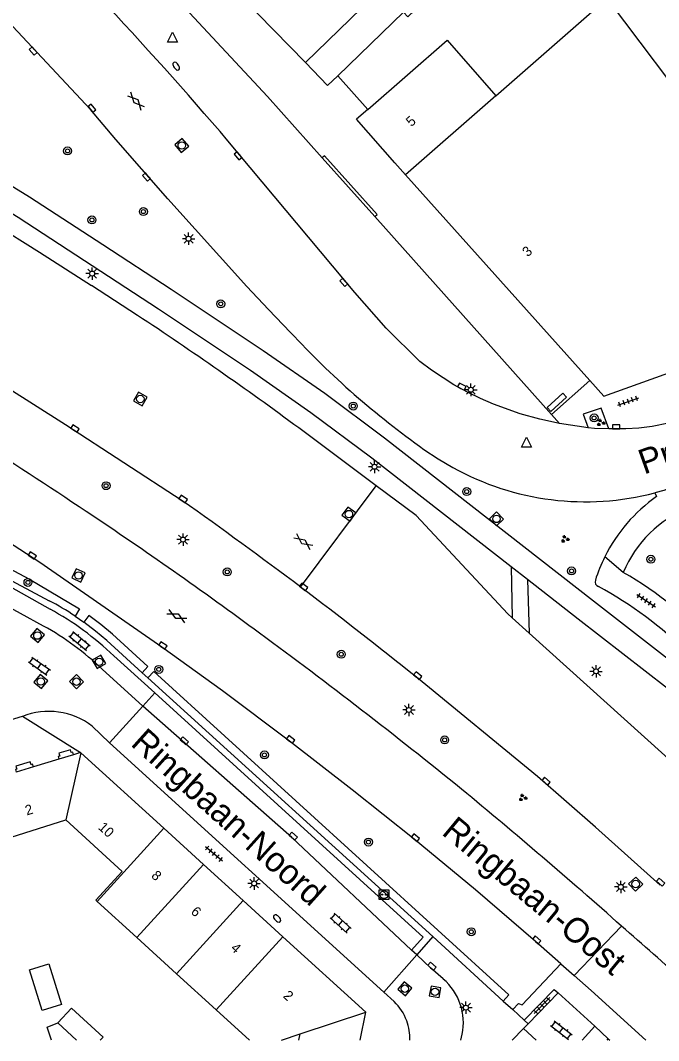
# Model space of a CAD drawing. Extents: x 132999 to 136000, y 398499 to 400501.
# Drawn here: x 134380.8 to 134445.1, y 398500 to 398602.7 of the extents above; entities that cross this region are included whole.
import ezdxf

# ---------------------------------------------------------------- set-up
doc = ezdxf.new("R2010")
doc.units = 0
for name, color, linetype in [('gg-afsc-erfafscheiding', 7, 'Continuous'), ('gg-afsc-hekwerk', 7, 'Continuous'), ('gg-afsc-muur', 7, 'Continuous'), ('gg-anno-huisnummerreeks BGT', 7, 'Continuous'), ('gg-anno-openbare ruimte label', 7, 'Continuous'), ('gg-bbg-bijgebouw', 7, 'Continuous'), ('gg-bbg-gedigitaliseerde bebouwing', 7, 'Continuous'), ('gg-bbg-hoofdgebouw', 7, 'Continuous'), ('gg-bbg-tussenscheiding', 7, 'Continuous'), ('gg-knt-verharding', 7, 'Continuous'), ('gg-knt-verharding nz', 7, 'Continuous'), ('gt-grn-groengrens', 7, 'Continuous'), ('gt-grn-weggrens', 7, 'Continuous'), ('gt-symb-boom', 7, 'Continuous'), ('gt-symb-brandkraan', 7, 'Continuous'), ('gt-symb-gesloten verharding', 7, 'Continuous'), ('gt-symb-groenvak', 7, 'Continuous'), ('gt-symb-klinker verharding', 7, 'Continuous'), ('gt-symb-kolk', 7, 'Continuous'), ('gt-symb-laadpunt elektrisch vervoer', 7, 'Continuous'), ('gt-symb-lichtmast', 7, 'Continuous'), ('gt-symb-rioolschacht', 7, 'Continuous'), ('gt-symb-tegel verharding', 7, 'Continuous'), ('gt-symb-waterafsluiter', 7, 'Continuous')]:
    doc.layers.add(name, color=color, linetype=linetype)

# ---------------------------------------------------------------- blocks, each defined once
blk = doc.blocks.new('gt0-KOLK')
at = {"layer": 'gt-symb-kolk'}
blk.add_lwpolyline([(0, 0), (0.37, 0), (0.37, 0.4), (-0.38, 0.4), (-0.38, 0), (0, 0)], dxfattribs=at)
blk = doc.blocks.new('gt0-BOOM')
at = {"layer": 'gt-symb-boom'}
for radius in [0.4, 0.2]:
    blk.add_circle((0, 0), radius, dxfattribs=at)
blk = doc.blocks.new('gt0-TEG1')
at = {"layer": 'gt-symb-tegel verharding'}
for p, q in [((-1.12, 0), (1.12, 0)), ((-0.9, -0.25), (-0.9, 0.25)), ((-0.45, -0.25), (-0.45, 0.25)), ((0, -0.25), (0, 0.25)), ((0.45, -0.25), (0.45, 0.25)), ((0.9, -0.25), (0.9, 0.25))]:
    blk.add_line(p, q, dxfattribs=at)
blk = doc.blocks.new('gt0-GESVH1')
at = {"layer": 'gt-symb-gesloten verharding'}
for p, q in [((-0.99, -0.26), (0.01, 0.24)), ((0.01, -0.26), (-0.99, 0.24)), ((0.01, 0.24), (1.01, -0.26)), ((1.01, 0.24), (0.01, -0.26))]:
    blk.add_line(p, q, dxfattribs=at)
blk = doc.blocks.new('gt0-LMAST')
at = {"layer": 'gt-symb-lichtmast'}
for p, q in [((-0.18, 0.17), (-0.45, 0.44)), ((-0.01, 0.25), (-0.01, 0.62)), ((0.17, 0.17), (0.44, 0.44)), ((-0.26, 0), (-0.63, 0)), ((-0.18, -0.18), (-0.45, -0.45)), ((-0.01, -0.25), (-0.01, -0.63)), ((0.44, -0.45), (0.17, -0.18)), ((0.24, 0), (0.62, 0))]:
    blk.add_line(p, q, dxfattribs=at)
blk.add_circle((-0.01, 0), 0.25, dxfattribs=at)
blk = doc.blocks.new('gt0-RS')
at = {"layer": 'gt-symb-rioolschacht'}
blk.add_lwpolyline([(-0.5, -0.5), (0.5, -0.5), (0.5, 0.5), (-0.5, 0.5)], close=True, dxfattribs=at)
blk.add_circle((0, 0), 0.375, dxfattribs=at)
blk = doc.blocks.new('gt0-KL1')
at = {"layer": 'gt-symb-klinker verharding'}
for p, q in [((-1.15, 0.3), (1.15, 0.3)), ((-1, -0.3), (-1, 0.3)), ((-0.5, 0.3), (-0.5, 0.45)), ((0, -0.3), (0, 0.3)), ((0.5, 0.3), (0.5, 0.45)), ((1, -0.3), (1, 0.3)), ((-1.15, -0.3), (1.15, -0.3)), ((-0.5, -0.45), (-0.5, -0.3)), ((0.5, -0.45), (0.5, -0.3))]:
    blk.add_line(p, q, dxfattribs=at)
blk = doc.blocks.new('gt0-BR')
at = {"layer": 'gt-symb-brandkraan'}
for centre, radius, start, end in [((-0.24, 0), 0.206, 107.5669, 252.4331), ((0.6, -2.66), 3, 106.892, 107.5669), ((0, -0.69), 0.938, 73.108, 106.892), ((-0.6, -2.66), 3, 72.4331, 73.108), ((0.24, 0), 0.206, 287.567, 72.4331), ((0.6, 2.66), 3, 252.4331, 253.108), ((0, 0.69), 0.938, 253.108, 286.8921), ((-0.6, 2.66), 3, 286.8921, 287.567)]:
    blk.add_arc(centre, radius, start, end, dxfattribs=at)
blk = doc.blocks.new('gt0-WAFSL')
at = {"layer": 'gt-symb-waterafsluiter'}
for p, q in [((-0.5, -0.33), (0, 0.67)), ((0, 0.67), (0.5, -0.33)), ((0.5, -0.33), (-0.5, -0.33))]:
    blk.add_line(p, q, dxfattribs=at)
blk = doc.blocks.new('gt0-GRVAK')
at = {"layer": 'gt-symb-groenvak'}
for p, q in [((-0.11, 0.19), (-0.23, 0.24)), ((-0.18, 0.15), (0.09, 0.15)), ((-0.09, 0.21), (-0.16, 0.32)), ((-0.05, 0.21), (-0.05, 0.39)), ((0, 0.21), (0.06, 0.32)), ((0.01, 0.19), (0.13, 0.24)), ((0.26, -0.05), (0.2, 0.06)), ((0.3, -0.05), (0.3, 0.13)), ((0.35, -0.05), (0.41, 0.06)), ((-0.24, -0.23), (-0.36, -0.18)), ((-0.32, -0.26), (-0.05, -0.26)), ((-0.23, -0.21), (-0.29, -0.09)), ((-0.18, -0.2), (-0.18, -0.02)), ((-0.14, -0.21), (-0.07, -0.09)), ((-0.12, -0.23), (0, -0.18)), ((0.24, -0.07), (0.12, -0.02)), ((0.17, -0.11), (0.44, -0.11)), ((0.37, -0.07), (0.49, -0.02))]:
    blk.add_line(p, q, dxfattribs=at)
blk = doc.blocks.new('gt0-LEV')
at = {"layer": 'gt-symb-laadpunt elektrisch vervoer'}
blk.add_lwpolyline([(-0.49, 0.5), (0.49, 0.5), (0.49, -0.5), (-0.49, -0.5)], close=True, dxfattribs=at)
for centre, radius in [((0, 0), 0.393), ((-0.19, 0), 0.0566), ((0.19, 0), 0.0566)]:
    blk.add_circle(centre, radius, dxfattribs=at)

msp = doc.modelspace()

# ---------------------------------------------------------------- linework, layer by layer
at = {"layer": 'gg-afsc-erfafscheiding'}
msp.add_lwpolyline([(134383.93, 398500), (134383.51, 398501.33), (134384.57, 398501.74)], dxfattribs=at)
at = {"layer": 'gg-afsc-hekwerk'}
msp.add_line((134415.79, 398593.74), (134412.75, 398597.14), dxfattribs=at)
at = {"layer": 'gg-afsc-muur'}
msp.add_line((134411.2, 398588.86), (134416.48, 398582.95), dxfattribs=at)
for points in [[(134416.48, 398582.95), (134416.71, 398583.15), (134411.43, 398589.06), (134411.2, 398588.86)], [(134433.84, 398563.74), (134434.2, 398563.33), (134435.8, 398564.75), (134435.43, 398565.16), (134433.84, 398563.74)]]:
    msp.add_lwpolyline(points, dxfattribs=at)
at = {"layer": 'gg-bbg-bijgebouw'}
msp.add_line((134384.57, 398501.74), (134386.47, 398500), dxfattribs=at)
for points in [[(134420.75, 398609.41), (134423.46, 398606.61), (134419.82, 398603.08), (134419.37, 398603.55), (134412.75, 398597.14)], [(134412.75, 398597.14), (134411.74, 398596.16), (134409.51, 398598.46)], [(134383.67, 398507.68), (134384.94, 398503.6), (134382.99, 398502.99), (134381.72, 398507.08), (134383.67, 398507.68)], [(134388.84, 398500), (134389.13, 398500.32), (134385.95, 398503.24), (134384.57, 398501.74)]]:
    msp.add_lwpolyline(points, dxfattribs=at)
at = {"layer": 'gg-bbg-gedigitaliseerde bebouwing'}
for p, q in [((134377.87, 398519.82), (134385.38, 398522.18)), ((134388.4, 398514.09), (134388.53, 398513.96)), ((134388.53, 398513.96), (134392.52, 398510.33)), ((134392.52, 398510.33), (134396.52, 398506.69)), ((134396.52, 398506.69), (134400.52, 398503.05)), ((134400.52, 398503.05), (134403.86, 398500)), ((134407.11, 398500), (134408.96, 398500.66))]:
    msp.add_line(p, q, dxfattribs=at)
at = {"layer": 'gg-bbg-hoofdgebouw'}
for p, q in [((134409.51, 398598.46), (134399.08, 398609.23)), ((134415.79, 398593.74), (134414.66, 398592.75)), ((134438.12, 398566.45), (134419.59, 398587.15)), ((134386.14, 398528.75), (134384.69, 398528.31)), ((134386.87, 398528.97), (134386.14, 398528.75)), ((134386.9, 398528.95), (134386.87, 398528.97)), ((134386.9, 398528.95), (134395.25, 398521.34)), ((134382.11, 398527.53), (134380.38, 398527.01)), ((134384.69, 398528.31), (134382.11, 398527.53)), ((134395.25, 398521.34), (134399.24, 398517.7)), ((134403.23, 398514.07), (134399.24, 398517.7)), ((134407.23, 398510.42), (134403.23, 398514.07)), ((134415.58, 398502.81), (134407.23, 398510.42)), ((134415, 398500), (134415.58, 398502.81)), ((134408.83, 398500), (134408.96, 398500.66))]:
    msp.add_line(p, q, dxfattribs=at)
for points in [[(134428.67, 398595.1), (134439.95, 398605.03), (134440.21, 398604.73), (134440.07, 398604.61), (134449.25, 398592.45), (134499.54, 398610.49), (134507.12, 398589.1)], [(134415.79, 398593.74), (134423.76, 398600.71), (134428.67, 398595.1)], [(134419.59, 398587.15), (134418.5, 398588.36), (134414.66, 398592.75)], [(134438.12, 398566.45), (134439.54, 398564.87), (134478.34, 398578.78)], [(134385.38, 398522.18), (134391.05, 398517), (134388.4, 398514.09)]]:
    msp.add_lwpolyline(points, dxfattribs=at)
at = {"layer": 'gg-bbg-tussenscheiding'}
for p, q in [((134420.75, 398609.41), (134409.51, 398598.46)), ((134428.67, 398595.1), (134419.59, 398587.15)), ((134386.9, 398528.95), (134385.38, 398522.18)), ((134395.25, 398521.34), (134388.53, 398513.96)), ((134399.24, 398517.7), (134392.52, 398510.33)), ((134403.23, 398514.07), (134396.52, 398506.69)), ((134407.23, 398510.42), (134400.52, 398503.05)), ((134408.96, 398500.66), (134415.58, 398502.81))]:
    msp.add_line(p, q, dxfattribs=at)
at = {"layer": 'gg-knt-verharding'}
for p, q in [((134416.48, 398582.95), (134434.27, 398563.02)), ((134392.6, 398573), (134387.96, 398576.02)), ((134342.56, 398566.17), (134383.7, 398544.26)), ((134434.27, 398563.02), (134438.12, 398566.45)), ((134397.09, 398554.34), (134385.36, 398561.98)), ((134416.64, 398555.83), (134408.84, 398561.66)), ((134437.96, 398561.68), (134435.08, 398562.11)), ((134444.68, 398555.12), (134444.86, 398554.76)), ((134430.22, 398547.67), (134430.32, 398542.55)), ((134431.87, 398546.39), (134430.22, 398547.67)), ((134378.38, 398546.45), (134383.79, 398543.42)), ((134431.87, 398546.39), (134432.02, 398541.01)), ((134436.95, 398542.42), (134431.87, 398546.39)), ((134386.31, 398542.71), (134387.21, 398542.09)), ((134432.02, 398541.01), (134430.32, 398542.55)), ((134445.95, 398535.41), (134436.95, 398542.42)), ((134452.12, 398522.83), (134432.02, 398541.01)), ((134390.2, 398538.72), (134394.35, 398534.98)), ((134393.07, 398537), (134393.63, 398536.49)), ((134393.63, 398536.49), (134422.33, 398510.43)), ((134393.14, 398533.64), (134394.35, 398534.98)), ((134393.14, 398533.64), (134389.79, 398529.94)), ((134376.35, 398531.24), (134381.01, 398532.62)), ((134388.04, 398531.64), (134389.79, 398529.94)), ((134389.79, 398529.94), (134417.39, 398504.84)), ((134422.33, 398510.43), (134429.42, 398503.95)), ((134420.71, 398508.59), (134420.18, 398509.08)), ((134435.23, 398507.69), (134436.57, 398506.51)), ((134417.39, 398504.84), (134418.44, 398503.89)), ((134429.42, 398503.95), (134430.37, 398503.08)), ((134431.92, 398501.66), (134434.94, 398504.76)), ((134434.94, 398504.76), (134438.64, 398501.41)), ((134430.37, 398503.08), (134431.53, 398502.02)), ((134431.53, 398502.02), (134431.92, 398501.66)), ((134430.3, 398500), (134431.45, 398501.18)), ((134431.45, 398501.18), (134431.92, 398501.66)), ((134437.37, 398500), (134438.64, 398501.41)), ((134438.64, 398501.41), (134439.99, 398500.14)), ((134425.15, 398500), (134425.28, 398500.6)), ((134439.87, 398500), (134439.99, 398500.14)), ((134439.99, 398500.14), (134440.14, 398500))]:
    msp.add_line(p, q, dxfattribs=at)
for points in [[(134370.75, 398630.8), (134389.51, 398612.44), (134405.7, 398595.03), (134411.2, 398588.86)], [(134430.22, 398547.67), (134416.18, 398558.61), (134410.03, 398563.18), (134403.98, 398567.44), (134394.71, 398573.63), (134380.57, 398582.86), (134372.58, 398587.72), (134364.03, 398592.76), (134354.64, 398598.21), (134343.86, 398604.31), (134333.41, 398610.29)], [(134438.5, 398544.23), (134417.46, 398560.63), (134411.45, 398565.13), (134405.26, 398569.43), (134396, 398575.6), (134389.12, 398580.12), (134381.71, 398584.92), (134374.16, 398589.53), (134365.43, 398594.67), (134356.02, 398600.15), (134339.01, 398609.73)], [(134332.16, 398608.08), (134347.83, 398599.67), (134359.36, 398593.28), (134364.09, 398590.59), (134368.79, 398587.86), (134373.46, 398585.08), (134378.11, 398582.25), (134382.72, 398579.37), (134387.96, 398576.02)], [(134408.01, 398571.29), (134405.79, 398573.58), (134403.62, 398575.91), (134395.65, 398584.74), (134390.43, 398590.72), (134387.86, 398593.74), (134376.59, 398605.8), (134374.6, 398607.8)], [(134435.08, 398562.11), (134433.09, 398562.54), (134431.12, 398563.09), (134428.44, 398564.07), (134427.12, 398564.63), (134425.83, 398565.26), (134424.46, 398566.02), (134423.36, 398566.7), (134422.18, 398567.5), (134421.03, 398568.36), (134417.64, 398571.73), (134414.48, 398575.31), (134401.7, 398590.59)], [(134435.23, 398507.69), (134432.67, 398509.95), (134426.61, 398515.14), (134420.46, 398520.24), (134414.21, 398525.22), (134407.9, 398530.13), (134401.17, 398535.18), (134395.04, 398539.59), (134382.76, 398548.1), (134373.52, 398554.09), (134365.11, 398559.3), (134358.29, 398563.39), (134350.7, 398567.75), (134344.77, 398571.05), (134330.63, 398578.7), (134320.55, 398584.02)], [(134385.36, 398561.98), (134376.39, 398567.65), (134367.9, 398572.87), (134363.28, 398575.6)], [(134440.04, 398561.57), (134439.26, 398563.67), (134437.48, 398563.05), (134437.96, 398561.68)], [(134440.04, 398561.57), (134438.59, 398561.61), (134437.96, 398561.68)], [(134446.04, 398562.15), (134444.4, 398561.82), (134443.08, 398561.65), (134441.75, 398561.57), (134440.04, 398561.57)], [(134421.43, 398559.51), (134422.86, 398558.55), (134424.34, 398557.68)], [(134449.43, 398556.81), (134445.57, 398555.37), (134444.68, 398555.12)], [(134430.32, 398542.55), (134429.87, 398542.95), (134420.66, 398552.83), (134416.64, 398555.83)], [(134456.29, 398528.67), (134451.35, 398533.78), (134449.05, 398535.88), (134446.66, 398537.87), (134438.5, 398544.23)], [(134393.07, 398537), (134389.5, 398540.25), (134388.38, 398541.2), (134387.21, 398542.09)], [(134445.23, 398515.6), (134438.69, 398521.45), (134432.88, 398526.55), (134420.68, 398536.55)], [(134394.35, 398534.98), (134421.34, 398510.39), (134420.18, 398509.08)], [(134386.14, 398528.75), (134386.07, 398529.01), (134385.92, 398528.97), (134385.84, 398529.25), (134384.68, 398528.9), (134384.77, 398528.62), (134384.61, 398528.57), (134384.69, 398528.31)], [(134382.11, 398527.53), (134382.03, 398527.79), (134381.88, 398527.74), (134381.8, 398528.03), (134380.36, 398527.6), (134380.45, 398527.31), (134380.3, 398527.27), (134380.38, 398527.01)], [(134423.38, 398506.17), (134422.11, 398507.3), (134420.71, 398508.59)], [(134436.57, 398506.51), (134438.26, 398505.01), (134443.77, 398500)], [(134431.53, 398502.02), (134434.56, 398505.11), (134434.94, 398504.76)]]:
    msp.add_lwpolyline(points, dxfattribs=at)
for centre, radius, start, end in [((134070.52, 398306.6), 436.27, 40.6132, 45.7107), ((134175.29, 398244.53), 393.85, 53.6302, 56.5123), ((134471.43, 398630.03), 86.45, 222.8118, 234.6648), ((134095.16, 398116.08), 525.87, 56.2352, 59.2352), ((134437.7, 398581.84), 27.61, 241.0548, 284.6224), ((134127.3, 398171.89), 468.03, 52.9913, 54.8), ((134454.34, 398541.35), 16.43, 125.2526, 153.4672), ((134133.81, 398173.69), 456.5, 53.572, 56.249), ((134452.74, 398542.39), 12.19, 112.1679, 157.2075), ((134454.26, 398541.37), 16.34, 153.4169, 162.3447), ((134423.3, 398515.16), 36.77, 41.3131, 60.3396), ((134439.17, 398546.17), 0.506, 161.5134, 251.4734), ((134127.59, 398172.3), 467.53, 51.1792, 52.9899), ((134420.92, 398512.09), 38.16, 44.7951, 61.7041), ((134370.35, 398518.77), 28.78, 56.3068, 62.3606), ((134369.22, 398516.84), 30.31, 46.2026, 61.2633), ((134096.83, 398121.2), 520.69, 50.899, 53.7276), ((134383.66, 398525.9), 7.22, 52.5908, 111.5208), ((134046.69, 398066.46), 594.81, 48.43499, 50.47622), ((134192.86, 398224.32), 379.74, 46.5487, 49.1338), ((134419.7, 398501.81), 5.7, 347.7991, 49.8231), ((134414.9, 398500.2), 5.11, 20.0355, 46.1764), ((134414.91, 398500.2), 5.1, 357.7252, 20.0145)]:
    msp.add_arc(centre, radius, start, end, dxfattribs=at)
at = {"layer": 'gg-knt-verharding nz'}
for p, q in [((134383.14, 398541.71), (134377.46, 398544.82)), ((134393.14, 398533.64), (134389.05, 398537.37)), ((134431.45, 398501.18), (134432.73, 398500))]:
    msp.add_line(p, q, dxfattribs=at)
msp.add_lwpolyline([(134420.18, 398509.08), (134408.15, 398520.41), (134393.14, 398533.64)], dxfattribs=at)
msp.add_arc((134368.6, 398515.74), 29.77, 46.6023, 60.7548, dxfattribs=at)
at = {"layer": 'gt-grn-groengrens'}
for points in [[(134318.46, 398580.08), (134337.05, 398570.32), (134359.94, 398558.01), (134381.71, 398546.44), (134386.75, 398543.44), (134386.31, 398542.71)], [(134393.07, 398537), (134393.65, 398537.63), (134390.07, 398540.88), (134388.91, 398541.86), (134387.71, 398542.78), (134387.21, 398542.09)], [(134429.42, 398503.95), (134429.98, 398504.56), (134394.23, 398537.15), (134393.63, 398536.49)], [(134430.37, 398503.08), (134430.95, 398503.71), (134431.31, 398503.57), (134435.23, 398507.69)]]:
    msp.add_lwpolyline(points, dxfattribs=at)
at = {"layer": 'gt-grn-weggrens'}
for p, q in [((134434.27, 398563.02), (134435.08, 398562.11)), ((134409.02, 398545.63), (134416.64, 398555.83)), ((134441.5, 398547.12), (134439.65, 398548.69)), ((134381.01, 398532.62), (134386.87, 398528.97)), ((134441.32, 398511.5), (134436.57, 398506.51)), ((134422.33, 398510.43), (134420.71, 398508.59)), ((134417.39, 398504.84), (134420.71, 398508.59))]:
    msp.add_line(p, q, dxfattribs=at)

# ---------------------------------------------------------------- block references
at = {"layer": 'gt-symb-boom'}
for p in [(134385.55, 398589.56), (134388.01, 398582.61), (134393.19, 398583.45), (134400.98, 398574.16), (134414.32, 398563.87), (134438.57, 398562.67), (134389.43, 398555.85), (134425.74, 398555.25), (134444.28, 398548.44), (134401.63, 398547.16), (134436.29, 398547.26), (134381.57, 398546.11), (134413.11, 398538.87), (134394.74, 398537.35), (134423.52, 398530.24), (134405.38, 398528.73), (134415.85, 398519.96), (134426.2, 398510.92)]:
    msp.add_blockref('gt0-BOOM', p, dxfattribs=at)
at = {"layer": 'gt-symb-brandkraan'}
for p, rotation in [((134396.5, 398598.1), 125.39110751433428), ((134406.65, 398512.26), -45.08104065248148)]:
    msp.add_blockref('gt0-BR', p, dxfattribs=dict(at, rotation=rotation))
at = {"layer": 'gt-symb-gesloten verharding'}
for p, rotation in [((134392.44, 398594.58), -46.94423037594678), ((134409.3, 398550.22), -36.583421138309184), ((134396.56, 398542.72), -27.641142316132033)]:
    msp.add_blockref('gt0-GESVH1', p, dxfattribs=dict(at, rotation=rotation))
at = {"layer": 'gt-symb-groenvak'}
for p in [(134439.23, 398562.19), (134435.63, 398550.47), (134431.38, 398524.43)]:
    msp.add_blockref('gt0-GRVAK', p, dxfattribs=at)
at = {"layer": 'gt-symb-klinker verharding'}
for p, rotation in [((134386.77, 398540.21), -39.8495714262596), ((134382.72, 398537.68), -35.47103932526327), ((134413.04, 398511.79), -42.323816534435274), ((134435.27, 398501.02), -37.729269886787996)]:
    msp.add_blockref('gt0-KL1', p, dxfattribs=dict(at, rotation=rotation))
at = {"layer": 'gt-symb-kolk'}
for p, rotation in [((134382.23, 398599.77), 132.52804405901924), ((134387.86, 398593.74), -49.78381862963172), ((134402.86, 398589.2), 129.80557109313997), ((134393.64, 398587.07), 131.22904927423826), ((134413.52, 398576.46), 130.21618137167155), ((134425.16, 398565.65), -28.153346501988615), ((134386.2, 398561.44), -32.29094835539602), ((134440.79, 398561.57), 0.13718681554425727), ((134397.09, 398554.34), -33.78542796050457), ((134381.9, 398548.65), -33.08630739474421), ((134409.21, 398545.49), -37.030389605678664), ((134395.04, 398539.59), -35.024873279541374), ((134420.67, 398536.55), -39.93025449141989), ((134397.18, 398530.01), -42.12343818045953), ((134407.9, 398530.13), -37.36253068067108), ((134433.61, 398525.94), -40.333966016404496), ((134408.15, 398520.41), -41.2290492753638), ((134420.46, 398520.24), -39.196688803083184), ((134445.13, 398515.77), -42.893890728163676), ((134432.67, 398509.95), -41.02413404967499), ((134422.11, 398507.3), -41.71447897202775)]:
    msp.add_blockref('gt0-KOLK', p, dxfattribs=dict(at, rotation=rotation))
at = {"layer": 'gt-symb-laadpunt elektrisch vervoer'}
msp.add_blockref('gt0-LEV', (134417.42, 398514.66), dxfattribs=at)
at = {"layer": 'gt-symb-lichtmast'}
for p in [(134397.75, 398580.72), (134388.04, 398577.21), (134426.16, 398565.51), (134416.47, 398557.75), (134397.19, 398550.42), (134438.77, 398537.15), (134419.93, 398533.26), (134404.34, 398515.79), (134441.26, 398515.44), (134425.67, 398503.28)]:
    msp.add_blockref('gt0-LMAST', p, dxfattribs=at)
at = {"layer": 'gt-symb-rioolschacht'}
for p, rotation in [((134397.05, 398590.11), -49.78381862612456), ((134392.88, 398564.58), 150.5392863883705), ((134413.88, 398552.99), 144.11588683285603), ((134428.74, 398552.5), -135.5672664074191), ((134386.66, 398546.81), -114.59100050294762), ((134382.52, 398540.75), -129.886300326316), ((134388.73, 398538.11), -59.537359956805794), ((134382.87, 398536.13), -130.2968962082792), ((134386.46, 398536.11), -45.405196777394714), ((134442.75, 398515.73), 133.70356999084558), ((134419.51, 398505.19), 49.38006045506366), ((134422.55, 398504.87), 79.80279442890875)]:
    msp.add_blockref('gt0-RS', p, dxfattribs=dict(at, rotation=rotation))
at = {"layer": 'gt-symb-tegel verharding'}
for p, rotation in [((134442, 398564.33), 19.449568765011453), ((134443.81, 398544.27), -33.626529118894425), ((134400.3, 398518.78), -40.091680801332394), ((134433.32, 398503.5), 45.405196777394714)]:
    msp.add_blockref('gt0-TEG1', p, dxfattribs=dict(at, rotation=rotation))
at = {"layer": 'gt-symb-waterafsluiter'}
for p in [(134396.12, 398600.85), (134431.76, 398560.07)]:
    msp.add_blockref('gt0-WAFSL', p, dxfattribs=at)

# ---------------------------------------------------------------- texts
at = {"layer": 'gg-anno-huisnummerreeks BGT'}
for s, rotation, p in [('5', 41.1, (134420.16, 398591.95)), ('3', 41.9, (134431.88, 398578.84)), ('2', 16.9, (134381.45, 398522.63)), ('10', 317.6, (134388.57, 398521.34)), ('8', 317.7, (134393.91, 398516.47)), ('6', 317.6, (134397.9, 398512.84)), ('4', 317.6, (134401.91, 398509.18)), ('2', 317.6, (134407.18, 398504.38))]:
    msp.add_text(s, height=1, rotation=rotation, dxfattribs=at).set_placement(p)
at = {"layer": 'gg-anno-openbare ruimte label'}
for s, rotation, p in [('Professor Romeinstraat', 19.6, (134443.59, 398556.96)), ('Ringbaan-Noord', 318.1, (134391.81, 398529.75)), ('Ringbaan-Oost', 320.3, (134423.12, 398520.79))]:
    msp.add_text(s, height=2.5, rotation=rotation, dxfattribs=at).set_placement(p)

doc.saveas('drawing.dxf')
